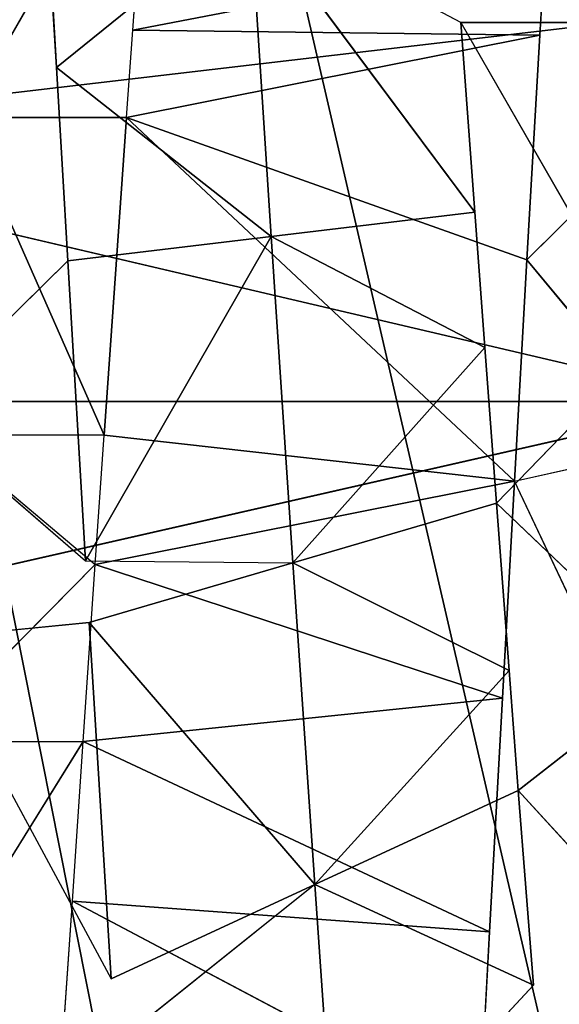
# Model space of a CAD drawing. Extents: x 0 to 40, y 0 to 81.9.
# Tile 225 of 623: x 4.87 to 5.16, y 74.345 to 74.874. Entities that reach past the tile are written whole.
import ezdxf

# ---------------------------------------------------------------- set-up
doc = ezdxf.new("R2010")
doc.units = 0
doc.header["$LTSCALE"] = 25.4
doc.layers.get('0').update_dxf_attribs({"color": 13, "linetype": 'CONTINUOUS'})

# ---------------------------------------------------------------- blocks, each defined once
blk = doc.blocks.new('ICE-TUBE-LED-S-8118_STL')
at = {"color": 0}
for p, q in [((74.98739, 16.85613, 44.26276), (74.57777, 18.65613, 44.36372)), ((74.98739, 16.85613, 44.26276), (74.57777, 18.65613, 44.36372)), ((74.57777, 18.65613, 47.63628), (74.98739, 16.85613, 47.73724)), ((74.57777, 18.65613, 47.63628), (74.98739, 16.85613, 47.73724)), ((74.98739, 18.65613, 44.26276), (74.98739, 16.85613, 44.26276)), ((74.98739, 18.65613, 44.26276), (74.98739, 16.85613, 44.26276)), ((74.98739, 16.85613, 47.73724), (75.40926, 18.65613, 47.73724)), ((74.98739, 18.65613, 47.73724), (74.98739, 16.85613, 47.73724)), ((74.98739, 18.65613, 47.73724), (74.98739, 16.85613, 47.73724)), ((74.98739, 16.85613, 47.73724), (75.40926, 18.65613, 47.73724)), ((74.64657, 17.30048, 44.52896), (74.80484, 17.20211, 44.47896)), ((74.80484, 17.28961, 44.47896), (74.80484, 17.20211, 44.47896)), ((74.80484, 17.28961, 44.47896), (74.89993, 17.19564, 44.45748)), ((74.98162, 17.29314, 47.93792), (74.90179, 17.20086, 47.92732)), ((74.98162, 17.29314, 47.93792), (75.06295, 17.21047, 47.94529)), ((74.86002, 17.28583, 47.92043), (74.67725, 17.18712, 47.87909)), ((74.86002, 17.28583, 47.92043), (74.86879, 17.19886, 47.92196)), ((74.96934, 17.27835, 44.44566), (74.89993, 17.19564, 44.45748)), ((74.96934, 17.19085, 44.44566), (74.96934, 17.27835, 44.44566)), ((75.14007, 17.17883, 44.42997), (75.14007, 17.26633, 44.42997)), ((75.14007, 17.26633, 44.42997), (75.31416, 17.16623, 44.43316)), ((75.16699, 17.21658, 47.94975), (75.25677, 17.22178, 47.94912)), ((75.06295, 17.21047, 47.94529), (75.16699, 17.21658, 47.94975)), ((75.16699, 17.21658, 47.94975), (75.0761, 17.1011, 47.75631)), ((75.16699, 17.21658, 47.94975), (75.0761, 17.1011, 47.75631)), ((75.16699, 17.21658, 47.94975), (75.25109, 17.11241, 47.75977)), ((75.16699, 17.21658, 47.94975), (75.25109, 17.11241, 47.75977)), ((74.64657, 17.21298, 44.52896), (74.71893, 17.20791, 44.50381)), ((74.90179, 17.20086, 47.92732), (75.06295, 17.21047, 47.94529)), ((74.90179, 17.20086, 47.92732), (75.06295, 17.21047, 47.94529)), ((75.06295, 17.21047, 47.94529), (75.0761, 17.1011, 47.75631)), ((75.06295, 17.21047, 47.94529), (75.0761, 17.1011, 47.75631)), ((74.71893, 17.20791, 44.50381), (74.60331, 16.98916, 44.143)), ((74.71893, 17.20791, 44.50381), (74.60331, 16.98916, 44.143)), ((74.71893, 17.20791, 44.50381), (74.70245, 16.98376, 44.1141)), ((74.71893, 17.20791, 44.50381), (74.70245, 16.98376, 44.1141)), ((74.71893, 17.20791, 44.50381), (74.80484, 17.20211, 44.47896)), ((74.80484, 17.20211, 44.47896), (74.70245, 16.98376, 44.1141)), ((74.80484, 17.20211, 44.47896), (74.70245, 16.98376, 44.1141)), ((74.80484, 17.20211, 44.47896), (74.82798, 16.97689, 44.08549)), ((74.80484, 17.20211, 44.47896), (74.82798, 16.97689, 44.08549)), ((74.80484, 17.20211, 44.47896), (74.89993, 17.19564, 44.45748)), ((74.90179, 17.20086, 47.92732), (74.9008, 17.08949, 47.73524)), ((74.90179, 17.20086, 47.92732), (75.0761, 17.1011, 47.75631)), ((74.90179, 17.20086, 47.92732), (75.0761, 17.1011, 47.75631)), ((74.67725, 17.18712, 47.87909), (74.86879, 17.19886, 47.92196)), ((74.67725, 17.18712, 47.87909), (74.86879, 17.19886, 47.92196)), ((74.86879, 17.19886, 47.92196), (74.72787, 17.07775, 47.69653)), ((74.86879, 17.19886, 47.92196), (74.72787, 17.07775, 47.69653)), ((74.89993, 17.19564, 44.45748), (74.82798, 16.97689, 44.08549)), ((74.89993, 17.19564, 44.45748), (74.82798, 16.97689, 44.08549)), ((74.86879, 17.19886, 47.92196), (74.9008, 17.08949, 47.73524)), ((74.89993, 17.19564, 44.45748), (74.94465, 16.97039, 44.06657)), ((74.89993, 17.19564, 44.45748), (74.96934, 17.19085, 44.44566)), ((74.89993, 17.19564, 44.45748), (74.94465, 16.97039, 44.06657)), ((74.96934, 17.19085, 44.44566), (74.94465, 16.97039, 44.06657)), ((74.96934, 17.19085, 44.44566), (74.94465, 16.97039, 44.06657)), ((74.96934, 17.19085, 44.44566), (75.14007, 17.17883, 44.42997)), ((74.96934, 17.19085, 44.44566), (75.14007, 17.17883, 44.42997)), ((74.72787, 17.07775, 47.69653), (74.64212, 17.18494, 47.869)), ((74.72787, 17.07775, 47.69653), (74.67725, 17.18712, 47.87909)), ((75.14007, 17.17883, 44.42997), (74.94465, 16.97039, 44.06657)), ((75.14007, 17.17883, 44.42997), (74.94465, 16.97039, 44.06657)), ((75.06362, 16.96365, 44.05466), (75.14007, 17.17883, 44.42997)), ((75.06362, 16.96365, 44.05466), (75.14007, 17.17883, 44.42997)), ((75.18427, 16.95671, 44.05005), (75.14007, 17.17883, 44.42997)), ((75.14007, 17.17883, 44.42997), (75.187, 17.17546, 44.42893)), ((75.18427, 16.95671, 44.05005), (75.14007, 17.17883, 44.42997)), ((75.18427, 16.95671, 44.05005), (75.187, 17.17546, 44.42893)), ((75.18427, 16.95671, 44.05005), (75.187, 17.17546, 44.42893)), ((75.22965, 16.95408, 44.05025), (75.187, 17.17546, 44.42893)), ((75.187, 17.17546, 44.42893), (75.31416, 17.16623, 44.43316)), ((75.22965, 16.95408, 44.05025), (75.187, 17.17546, 44.42893)), ((75.0761, 17.1011, 47.75631), (75.25109, 17.11241, 47.75977)), ((75.0761, 17.1011, 47.75631), (75.25109, 17.11241, 47.75977)), ((75.25109, 17.11241, 47.75977), (75.08925, 16.99172, 47.56732)), ((75.25109, 17.11241, 47.75977), (75.08925, 16.99172, 47.56732)), ((75.19107, 16.99913, 47.5711), (75.25109, 17.11241, 47.75977)), ((75.0761, 17.1011, 47.75631), (74.9008, 17.08949, 47.73524)), ((75.0761, 17.1011, 47.75631), (74.9008, 17.08949, 47.73524)), ((75.01651, 16.98636, 47.56056), (75.0761, 17.1011, 47.75631)), ((75.01651, 16.98636, 47.56056), (75.0761, 17.1011, 47.75631)), ((75.0761, 17.1011, 47.75631), (75.08925, 16.99172, 47.56732)), ((75.0761, 17.1011, 47.75631), (75.08925, 16.99172, 47.56732)), ((74.9008, 17.08949, 47.73524), (74.72787, 17.07775, 47.69653)), ((74.9008, 17.08949, 47.73524), (74.72787, 17.07775, 47.69653)), ((74.84298, 16.97331, 47.5304), (74.9008, 17.08949, 47.73524)), ((74.84298, 16.97331, 47.5304), (74.9008, 17.08949, 47.73524)), ((74.9008, 17.08949, 47.73524), (75.01651, 16.98636, 47.56056)), ((74.93282, 16.98011, 47.54852), (74.9008, 17.08949, 47.73524)), ((74.93282, 16.98011, 47.54852), (74.9008, 17.08949, 47.73524)), ((74.9008, 17.08949, 47.73524), (75.01651, 16.98636, 47.56056)), ((74.72787, 17.07775, 47.69653), (74.55992, 17.06605, 47.64073)), ((74.72787, 17.07775, 47.69653), (74.55992, 17.06605, 47.64073)), ((74.67377, 16.96023, 47.48096), (74.72787, 17.07775, 47.69653)), ((74.67377, 16.96023, 47.48096), (74.72787, 17.07775, 47.69653)), ((74.72787, 17.07775, 47.69653), (74.84298, 16.97331, 47.5304)), ((74.77849, 16.96837, 47.51398), (74.72787, 17.07775, 47.69653)), ((74.77849, 16.96837, 47.51398), (74.72787, 17.07775, 47.69653)), ((74.72787, 17.07775, 47.69653), (74.84298, 16.97331, 47.5304)), ((74.67377, 16.96023, 47.48096), (74.55992, 17.06605, 47.64073)), ((75.19107, 16.99913, 47.5711), (75.01651, 16.89886, 47.56056)), ((75.19107, 16.99913, 47.5711), (75.08925, 16.99172, 47.56732)), ((75.19107, 16.99913, 47.5711), (75.19107, 16.91163, 47.5711)), ((74.60331, 16.98916, 44.143), (74.70245, 16.98376, 44.1141)), ((75.08925, 16.99172, 47.56732), (75.01651, 16.98636, 47.56056)), ((74.70245, 16.98376, 44.1141), (74.82798, 16.97689, 44.08549)), ((75.01651, 16.98636, 47.56056), (74.93282, 16.98011, 47.54852)), ((74.84298, 16.88581, 47.5304), (74.93282, 16.98011, 47.54852)), ((74.93282, 16.98011, 47.54852), (74.84298, 16.97331, 47.5304)), ((75.01651, 16.89886, 47.56056), (74.93282, 16.98011, 47.54852)), ((74.84298, 16.97331, 47.5304), (74.77849, 16.96837, 47.51398)), ((74.82798, 16.97689, 44.08549), (74.94465, 16.97039, 44.06657)), ((74.77849, 16.96837, 47.51398), (74.67377, 16.87273, 47.48096)), ((74.77849, 16.96837, 47.51398), (74.67377, 16.96023, 47.48096)), ((74.77849, 16.96837, 47.51398), (74.84298, 16.88581, 47.5304)), ((74.77907, 16.89208, 44.0956), (74.94465, 16.97039, 44.06657)), ((74.94465, 16.97039, 44.06657), (74.9645, 16.88177, 44.06407)), ((74.94465, 16.97039, 44.06657), (75.06362, 16.96365, 44.05466)), ((75.06362, 16.96365, 44.05466), (74.9645, 16.88177, 44.06407)), ((75.06362, 16.96365, 44.05466), (75.15551, 16.87088, 44.05047)), ((75.06362, 16.96365, 44.05466), (75.18427, 16.95671, 44.05005)), ((75.18427, 16.95671, 44.05005), (75.22965, 16.95408, 44.05025))]:
    blk.add_line(p, q, dxfattribs=at)
mesh = blk.add_polyface(dxfattribs=at)
corners = [(81.99833, 18.65613, 0), (32.39832, 18.53461, 0), (32.39832, 18.65613, 0), (33.41051, 17.76106, 0), (34.4478, 16.85461, 0), (35.42089, 15.87956, 0), (36.32527, 14.84046, 0), (37.15673, 13.74214, 0), (37.91139, 12.58971, 0), (38.58575, 11.38851, 0), (39.17668, 10.14416, 0), (39.68142, 8.86242, 0), (40.09764, 7.54925, 0), (40.42338, 6.21078, 0), (40.65715, 4.85321, 0), (40.79784, 3.48288, 0), (40.84481, 2.10613, 0), (81.99833, -14.44387, 0), (33.41051, -13.5488, 0), (32.39832, -14.44387, 0), (32.39832, -14.32234, 0), (34.4478, -12.64234, 0), (35.42089, -11.6673, 0), (36.32527, -10.6282, 0), (37.15673, -9.52987, 0), (37.91139, -8.37744, 0), (38.58575, -7.17625, 0), (39.17668, -5.93189, 0), (39.68142, -4.65015, 0), (40.09764, -3.33699, 0), (40.42338, -1.99851, 0), (40.65715, -0.64095, 0), (40.79784, 0.72939, 0)]
mesh.append_faces([[corners[k] for k in face] for face in [(0, 1, 2), (18, 19, 20)]], dxfattribs={"vtx0": -1, "color": 0})
mesh.append_faces([[corners[k] for k in face] for face in [(1, 0, 3), (3, 0, 4), (4, 0, 5), (5, 0, 6), (6, 0, 7), (7, 0, 8), (8, 0, 9), (9, 0, 10), (10, 0, 11), (11, 0, 12), (12, 0, 13), (13, 0, 14), (14, 0, 15), (15, 0, 16), (19, 18, 17)]], dxfattribs={"vtx0": -1, "vtx1": -1, "color": 0})
mesh.append_faces([[corners[k] for k in face] for face in [(16, 0, 17), (17, 18, 21), (17, 21, 22), (17, 22, 23), (17, 23, 24), (17, 24, 25), (17, 25, 26), (17, 26, 27), (17, 27, 28), (17, 28, 29), (17, 29, 30), (17, 30, 31), (17, 31, 32), (17, 32, 16)]], dxfattribs={"vtx0": -1, "vtx2": -1, "color": 0})
mesh = blk.add_polyface(dxfattribs=at)
corners = [(81.99833, -14.44387, 92), (32.39832, -14.32234, 92), (32.39832, -14.44387, 92), (33.41051, -13.5488, 92), (34.4478, -12.64234, 92), (35.42089, -11.6673, 92), (36.32527, -10.6282, 92), (37.15673, -9.52987, 92), (37.91139, -8.37744, 92), (38.58575, -7.17625, 92), (39.17668, -5.93189, 92), (39.68142, -4.65015, 92), (40.09764, -3.33699, 92), (40.42338, -1.99851, 92), (40.65715, -0.64095, 92), (40.79784, 0.72939, 92), (40.84481, 2.10613, 92), (33.41051, 17.76106, 92), (32.39832, 18.65613, 92), (32.39832, 18.53461, 92), (81.99833, 18.65613, 92), (34.4478, 16.85461, 92), (35.42089, 15.87956, 92), (36.32527, 14.84046, 92), (37.15673, 13.74214, 92), (37.91139, 12.58971, 92), (38.58575, 11.38851, 92), (39.17668, 10.14416, 92), (39.68142, 8.86242, 92), (40.09764, 7.54925, 92), (40.42338, 6.21078, 92), (40.65715, 4.85321, 92), (40.79784, 3.48288, 92)]
mesh.append_faces([[corners[k] for k in face] for face in [(0, 1, 2), (17, 18, 19)]], dxfattribs={"vtx0": -1, "color": 0})
mesh.append_faces([[corners[k] for k in face] for face in [(1, 0, 3), (3, 0, 4), (4, 0, 5), (5, 0, 6), (6, 0, 7), (7, 0, 8), (8, 0, 9), (9, 0, 10), (10, 0, 11), (11, 0, 12), (12, 0, 13), (13, 0, 14), (14, 0, 15), (15, 0, 16), (18, 17, 20), (20, 16, 0)]], dxfattribs={"vtx0": -1, "vtx1": -1, "color": 0})
mesh.append_faces([[corners[k] for k in face] for face in [(20, 17, 21), (20, 21, 22), (20, 22, 23), (20, 23, 24), (20, 24, 25), (20, 25, 26), (20, 26, 27), (20, 27, 28), (20, 28, 29), (20, 29, 30), (20, 30, 31), (20, 31, 32), (20, 32, 16)]], dxfattribs={"vtx0": -1, "vtx2": -1, "color": 0})
mesh = blk.add_polyface(dxfattribs=at)
corners = [(74.98739, 16.85613, 44.26276), (74.57777, 18.65613, 44.36372), (74.20421, 16.85613, 44.55978)]
mesh.append_faces([[corners[k] for k in face] for face in [(0, 1, 2)]], dxfattribs={"color": 0})
mesh = blk.add_polyface(dxfattribs=at)
corners = [(74.98739, 16.85613, 47.73724), (74.20421, 16.85613, 47.44022), (74.57777, 18.65613, 47.63628)]
mesh.append_faces([[corners[k] for k in face] for face in [(0, 1, 2)]], dxfattribs={"color": 0})
mesh = blk.add_polyface(dxfattribs=at)
corners = [(74.98739, 18.65613, 44.26276), (74.57777, 18.65613, 44.36372), (74.98739, 16.85613, 44.26276)]
mesh.append_faces([[corners[k] for k in face] for face in [(0, 1, 2)]], dxfattribs={"color": 0})
mesh = blk.add_polyface(dxfattribs=at)
corners = [(74.98739, 16.85613, 47.73724), (74.57777, 18.65613, 47.63628), (74.98739, 18.65613, 47.73724)]
mesh.append_faces([[corners[k] for k in face] for face in [(0, 1, 2)]], dxfattribs={"color": 0})
mesh = blk.add_polyface(dxfattribs=at)
corners = [(75.19833, 16.85613, 44.25), (74.98739, 18.65613, 44.26276), (74.98739, 16.85613, 44.26276), (75.19833, 18.65613, 44.25)]
mesh.append_faces([[corners[k] for k in face] for face in [(0, 1, 2), (1, 0, 3)]], dxfattribs={"vtx0": -1, "color": 0})
mesh = blk.add_polyface(dxfattribs=at)
corners = [(75.81889, 16.85613, 47.63628), (74.98739, 16.85613, 47.73724), (75.40926, 18.65613, 47.73724)]
mesh.append_faces([[corners[k] for k in face] for face in [(0, 1, 2)]], dxfattribs={"color": 0})
mesh = blk.add_polyface(dxfattribs=at)
corners = [(75.40926, 18.65613, 47.73724), (74.98739, 16.85613, 47.73724), (74.98739, 18.65613, 47.73724)]
mesh.append_faces([[corners[k] for k in face] for face in [(0, 1, 2)]], dxfattribs={"color": 0})
mesh = blk.add_polyface(dxfattribs=at)
corners = [(74.80484, 17.20211, 44.47896), (74.64657, 17.30048, 44.52896), (74.80484, 17.28961, 44.47896)]
mesh.append_faces([[corners[k] for k in face] for face in [(0, 1, 2)]], dxfattribs={"color": 0})
mesh = blk.add_polyface(dxfattribs=at)
corners = [(74.96934, 17.27835, 44.44566), (74.89993, 17.19564, 44.45748), (74.80484, 17.28961, 44.47896)]
mesh.append_faces([[corners[k] for k in face] for face in [(0, 1, 2)]], dxfattribs={"color": 0})
mesh = blk.add_polyface(dxfattribs=at)
corners = [(75.06295, 17.21047, 47.94529), (74.98162, 17.29314, 47.93792), (74.90179, 17.20086, 47.92732)]
mesh.append_faces([[corners[k] for k in face] for face in [(0, 1, 2)]], dxfattribs={"color": 0})
mesh = blk.add_polyface(dxfattribs=at)
corners = [(74.86879, 17.19886, 47.92196), (74.86002, 17.28583, 47.92043), (74.67725, 17.18712, 47.87909)]
mesh.append_faces([[corners[k] for k in face] for face in [(0, 1, 2)]], dxfattribs={"color": 0})
mesh = blk.add_polyface(dxfattribs=at)
corners = [(75.14007, 17.26633, 44.42997), (74.96934, 17.19085, 44.44566), (74.96934, 17.27835, 44.44566), (75.14007, 17.17883, 44.42997)]
mesh.append_faces([[corners[k] for k in face] for face in [(0, 1, 2), (1, 0, 3)]], dxfattribs={"vtx0": -1, "color": 0})
mesh = blk.add_polyface(dxfattribs=at)
corners = [(75.31416, 17.16623, 44.43316), (75.14007, 17.26633, 44.42997), (75.31416, 17.25373, 44.43316)]
mesh.append_faces([[corners[k] for k in face] for face in [(0, 1, 2)]], dxfattribs={"color": 0})
mesh = blk.add_polyface(dxfattribs=at)
corners = [(75.16699, 17.21658, 47.94975), (75.25109, 17.11241, 47.75977), (75.25677, 17.22178, 47.94912)]
mesh.append_faces([[corners[k] for k in face] for face in [(0, 1, 2)]], dxfattribs={"color": 0})
mesh = blk.add_polyface(dxfattribs=at)
corners = [(75.16699, 17.21658, 47.94975), (75.06295, 17.21047, 47.94529), (75.0761, 17.1011, 47.75631)]
mesh.append_faces([[corners[k] for k in face] for face in [(0, 1, 2)]], dxfattribs={"color": 0})
mesh = blk.add_polyface(dxfattribs=at)
corners = [(75.16699, 17.21658, 47.94975), (75.0761, 17.1011, 47.75631), (75.25109, 17.11241, 47.75977)]
mesh.append_faces([[corners[k] for k in face] for face in [(0, 1, 2)]], dxfattribs={"color": 0})
mesh = blk.add_polyface(dxfattribs=at)
corners = [(74.64657, 17.21298, 44.52896), (74.71893, 17.20791, 44.50381), (74.60331, 16.98916, 44.143)]
mesh.append_faces([[corners[k] for k in face] for face in [(0, 1, 2)]], dxfattribs={"color": 0})
mesh = blk.add_polyface(dxfattribs=at)
corners = [(75.06295, 17.21047, 47.94529), (74.90179, 17.20086, 47.92732), (75.0761, 17.1011, 47.75631)]
mesh.append_faces([[corners[k] for k in face] for face in [(0, 1, 2)]], dxfattribs={"color": 0})
mesh = blk.add_polyface(dxfattribs=at)
corners = [(74.71893, 17.20791, 44.50381), (74.70245, 16.98376, 44.1141), (74.60331, 16.98916, 44.143)]
mesh.append_faces([[corners[k] for k in face] for face in [(0, 1, 2)]], dxfattribs={"color": 0})
mesh = blk.add_polyface(dxfattribs=at)
corners = [(74.71893, 17.20791, 44.50381), (74.80484, 17.20211, 44.47896), (74.70245, 16.98376, 44.1141)]
mesh.append_faces([[corners[k] for k in face] for face in [(0, 1, 2)]], dxfattribs={"color": 0})
mesh = blk.add_polyface(dxfattribs=at)
corners = [(74.80484, 17.20211, 44.47896), (74.82798, 16.97689, 44.08549), (74.70245, 16.98376, 44.1141)]
mesh.append_faces([[corners[k] for k in face] for face in [(0, 1, 2)]], dxfattribs={"color": 0})
mesh = blk.add_polyface(dxfattribs=at)
corners = [(74.80484, 17.20211, 44.47896), (74.89993, 17.19564, 44.45748), (74.82798, 16.97689, 44.08549)]
mesh.append_faces([[corners[k] for k in face] for face in [(0, 1, 2)]], dxfattribs={"color": 0})
mesh = blk.add_polyface(dxfattribs=at)
corners = [(74.90179, 17.20086, 47.92732), (74.9008, 17.08949, 47.73524), (75.0761, 17.1011, 47.75631)]
mesh.append_faces([[corners[k] for k in face] for face in [(0, 1, 2)]], dxfattribs={"color": 0})
mesh = blk.add_polyface(dxfattribs=at)
corners = [(74.86879, 17.19886, 47.92196), (74.67725, 17.18712, 47.87909), (74.72787, 17.07775, 47.69653)]
mesh.append_faces([[corners[k] for k in face] for face in [(0, 1, 2)]], dxfattribs={"color": 0})
mesh = blk.add_polyface(dxfattribs=at)
corners = [(74.86879, 17.19886, 47.92196), (74.72787, 17.07775, 47.69653), (74.9008, 17.08949, 47.73524)]
mesh.append_faces([[corners[k] for k in face] for face in [(0, 1, 2)]], dxfattribs={"color": 0})
mesh = blk.add_polyface(dxfattribs=at)
corners = [(74.89993, 17.19564, 44.45748), (74.94465, 16.97039, 44.06657), (74.82798, 16.97689, 44.08549)]
mesh.append_faces([[corners[k] for k in face] for face in [(0, 1, 2)]], dxfattribs={"color": 0})
mesh = blk.add_polyface(dxfattribs=at)
corners = [(74.89993, 17.19564, 44.45748), (74.96934, 17.19085, 44.44566), (74.94465, 16.97039, 44.06657)]
mesh.append_faces([[corners[k] for k in face] for face in [(0, 1, 2)]], dxfattribs={"color": 0})
mesh = blk.add_polyface(dxfattribs=at)
corners = [(74.96934, 17.19085, 44.44566), (75.14007, 17.17883, 44.42997), (74.94465, 16.97039, 44.06657)]
mesh.append_faces([[corners[k] for k in face] for face in [(0, 1, 2)]], dxfattribs={"color": 0})
mesh = blk.add_polyface(dxfattribs=at)
corners = [(74.64212, 17.18494, 47.869), (74.55992, 17.06605, 47.64073), (74.72787, 17.07775, 47.69653)]
mesh.append_faces([[corners[k] for k in face] for face in [(0, 1, 2)]], dxfattribs={"color": 0})
mesh = blk.add_polyface(dxfattribs=at)
corners = [(75.14007, 17.17883, 44.42997), (75.06362, 16.96365, 44.05466), (74.94465, 16.97039, 44.06657)]
mesh.append_faces([[corners[k] for k in face] for face in [(0, 1, 2)]], dxfattribs={"color": 0})
mesh = blk.add_polyface(dxfattribs=at)
corners = [(75.14007, 17.17883, 44.42997), (75.18427, 16.95671, 44.05005), (75.06362, 16.96365, 44.05466)]
mesh.append_faces([[corners[k] for k in face] for face in [(0, 1, 2)]], dxfattribs={"color": 0})
mesh = blk.add_polyface(dxfattribs=at)
corners = [(75.14007, 17.17883, 44.42997), (75.187, 17.17546, 44.42893), (75.18427, 16.95671, 44.05005)]
mesh.append_faces([[corners[k] for k in face] for face in [(0, 1, 2)]], dxfattribs={"color": 0})
mesh = blk.add_polyface(dxfattribs=at)
corners = [(75.187, 17.17546, 44.42893), (75.22965, 16.95408, 44.05025), (75.18427, 16.95671, 44.05005)]
mesh.append_faces([[corners[k] for k in face] for face in [(0, 1, 2)]], dxfattribs={"color": 0})
mesh = blk.add_polyface(dxfattribs=at)
corners = [(75.31416, 17.16623, 44.43316), (75.22965, 16.95408, 44.05025), (75.187, 17.17546, 44.42893)]
mesh.append_faces([[corners[k] for k in face] for face in [(0, 1, 2)]], dxfattribs={"color": 0})
mesh = blk.add_polyface(dxfattribs=at)
corners = [(75.25109, 17.11241, 47.75977), (75.0761, 17.1011, 47.75631), (75.08925, 16.99172, 47.56732)]
mesh.append_faces([[corners[k] for k in face] for face in [(0, 1, 2)]], dxfattribs={"color": 0})
mesh = blk.add_polyface(dxfattribs=at)
corners = [(75.25109, 17.11241, 47.75977), (75.08925, 16.99172, 47.56732), (75.19107, 16.99913, 47.5711)]
mesh.append_faces([[corners[k] for k in face] for face in [(0, 1, 2)]], dxfattribs={"color": 0})
mesh = blk.add_polyface(dxfattribs=at)
corners = [(75.0761, 17.1011, 47.75631), (74.9008, 17.08949, 47.73524), (75.01651, 16.98636, 47.56056)]
mesh.append_faces([[corners[k] for k in face] for face in [(0, 1, 2)]], dxfattribs={"color": 0})
mesh = blk.add_polyface(dxfattribs=at)
corners = [(75.0761, 17.1011, 47.75631), (75.01651, 16.98636, 47.56056), (75.08925, 16.99172, 47.56732)]
mesh.append_faces([[corners[k] for k in face] for face in [(0, 1, 2)]], dxfattribs={"color": 0})
mesh = blk.add_polyface(dxfattribs=at)
corners = [(74.9008, 17.08949, 47.73524), (74.72787, 17.07775, 47.69653), (74.84298, 16.97331, 47.5304)]
mesh.append_faces([[corners[k] for k in face] for face in [(0, 1, 2)]], dxfattribs={"color": 0})
mesh = blk.add_polyface(dxfattribs=at)
corners = [(74.9008, 17.08949, 47.73524), (74.84298, 16.97331, 47.5304), (74.93282, 16.98011, 47.54852)]
mesh.append_faces([[corners[k] for k in face] for face in [(0, 1, 2)]], dxfattribs={"color": 0})
mesh = blk.add_polyface(dxfattribs=at)
corners = [(74.9008, 17.08949, 47.73524), (74.93282, 16.98011, 47.54852), (75.01651, 16.98636, 47.56056)]
mesh.append_faces([[corners[k] for k in face] for face in [(0, 1, 2)]], dxfattribs={"color": 0})
mesh = blk.add_polyface(dxfattribs=at)
corners = [(74.72787, 17.07775, 47.69653), (74.55992, 17.06605, 47.64073), (74.67377, 16.96023, 47.48096)]
mesh.append_faces([[corners[k] for k in face] for face in [(0, 1, 2)]], dxfattribs={"color": 0})
mesh = blk.add_polyface(dxfattribs=at)
corners = [(74.72787, 17.07775, 47.69653), (74.67377, 16.96023, 47.48096), (74.77849, 16.96837, 47.51398)]
mesh.append_faces([[corners[k] for k in face] for face in [(0, 1, 2)]], dxfattribs={"color": 0})
mesh = blk.add_polyface(dxfattribs=at)
corners = [(74.72787, 17.07775, 47.69653), (74.77849, 16.96837, 47.51398), (74.84298, 16.97331, 47.5304)]
mesh.append_faces([[corners[k] for k in face] for face in [(0, 1, 2)]], dxfattribs={"color": 0})
mesh = blk.add_polyface(dxfattribs=at)
corners = [(75.36343, 16.92389, 47.56242), (75.19107, 16.91163, 47.5711), (75.19107, 16.82413, 47.5711), (75.36343, 17.01139, 47.56242)]
mesh.append_faces([[corners[k] for k in face] for face in [(0, 1, 2), (1, 0, 3)]], dxfattribs={"vtx0": -1, "color": 0})
mesh = blk.add_polyface(dxfattribs=at)
corners = [(75.19107, 16.99913, 47.5711), (75.01651, 16.89886, 47.56056), (75.19107, 16.91163, 47.5711)]
mesh.append_faces([[corners[k] for k in face] for face in [(0, 1, 2)]], dxfattribs={"color": 0})
mesh = blk.add_polyface(dxfattribs=at)
corners = [(75.01651, 16.89886, 47.56056), (74.93282, 16.98011, 47.54852), (74.84298, 16.88581, 47.5304)]
mesh.append_faces([[corners[k] for k in face] for face in [(0, 1, 2)]], dxfattribs={"color": 0})
mesh = blk.add_polyface(dxfattribs=at)
corners = [(74.84298, 16.88581, 47.5304), (74.77849, 16.96837, 47.51398), (74.67377, 16.87273, 47.48096)]
mesh.append_faces([[corners[k] for k in face] for face in [(0, 1, 2)]], dxfattribs={"color": 0})
mesh = blk.add_polyface(dxfattribs=at)
corners = [(74.9645, 16.88177, 44.06407), (74.77907, 16.89208, 44.0956), (74.94465, 16.97039, 44.06657)]
mesh.append_faces([[corners[k] for k in face] for face in [(0, 1, 2)]], dxfattribs={"color": 0})
mesh = blk.add_polyface(dxfattribs=at)
corners = [(75.15551, 16.87088, 44.05047), (74.9645, 16.88177, 44.06407), (75.06362, 16.96365, 44.05466)]
mesh.append_faces([[corners[k] for k in face] for face in [(0, 1, 2)]], dxfattribs={"color": 0})
mesh = blk.add_polyface(dxfattribs=at)
corners = [(74.67377, 16.87273, 47.48096), (74.62862, 16.95668, 47.46418), (74.51202, 16.85986, 47.41329)]
mesh.append_faces([[corners[k] for k in face] for face in [(0, 1, 2)]], dxfattribs={"color": 0})

msp = doc.modelspace()

# ---------------------------------------------------------------- block references
at = {"color": 8, "rotation": 90.00000000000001}
msp.add_blockref('ICE-TUBE-LED-S-8118_STL', (22.10613, -0.3188, 254.70001), dxfattribs=at)

doc.saveas('drawing.dxf')
